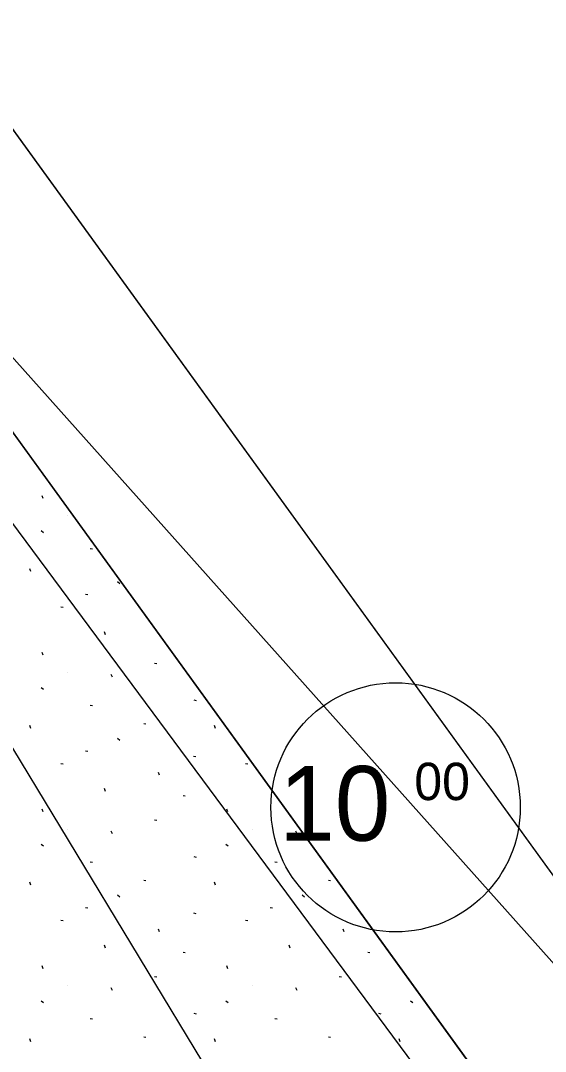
# Model space of a CAD drawing. Extents: x 413946 to 415528, y 4453939 to 4454944.
# Drawn here: x 414119.8 to 414149.3, y 4454753 to 4454810.9 of the extents above; entities that cross this region are included whole.
import ezdxf

# ---------------------------------------------------------------- set-up
doc = ezdxf.new("R2010")
doc.units = 0
for name, color, linetype in [('0_KADASTRO', 7, 'Continuous'), ('HAT_ENERJI_NAKIL_HAT', 7, 'Continuous'), ('KST_ENERJI_NAKIL_HAT', 7, 'Continuous'), ('Level 28', 7, 'Continuous'), ('Level 41', 7, 'Continuous'), ('Level 54', 7, 'Continuous'), ('SEMBOL', 7, 'Continuous')]:
    doc.layers.add(name, color=color, linetype=linetype)

msp = doc.modelspace()

# ---------------------------------------------------------------- linework, layer by layer
at = {"layer": '0_KADASTRO'}
for points in [[(414096.99, 4454835.77), (414098.7, 4454839.14), (414238.98, 4454892.53), (414254.93, 4454896.1), (414267.24, 4454897.45), (414291.64, 4454897.36), (414301.38, 4454895.97), (414237.57, 4454666.8), (414236.56, 4454663.13), (414213.19, 4454675.19), (414204.39, 4454687.27), (414188.47, 4454709.34), (414167.47, 4454738.38)], [(414085.37, 4454749.55), (414107.18, 4454790.27), (414110.22, 4454795.94), (414114.42, 4454794.63), (414180.37, 4454703.49), (414185.88, 4454695.87), (414185.72, 4454695.34), (414184.91, 4454692.77), (414168.2, 4454702.3), (414160.59, 4454706.64)]]:
    msp.add_lwpolyline(points, close=True, dxfattribs=at)
at = {"layer": 'HAT_ENERJI_NAKIL_HAT'}
msp.add_lwpolyline([(414658.516, 4453939.478), (414647.224, 4454070.234), (413999.883, 4454943.957)], dxfattribs=at)
at = {"layer": 'KST_ENERJI_NAKIL_HAT'}
for p, q in [((414107.065, 4454805.782), (414158.371, 4454748.301)), ((414140.517, 4454735.108), (414100.636, 4454801.021))]:
    msp.add_line(p, q, dxfattribs=at)
at = {"layer": 'Level 28'}
for p, q in [((414167.47, 4454738.38), (414096.99, 4454835.77)), ((414114.42, 4454794.63), (414185.88, 4454695.87))]:
    msp.add_line(p, q, dxfattribs=at)
at = {"layer": 'Level 41'}
for p, q in [((414121.1, 4454784.07), (414121.036, 4454784.231)), ((414121.1, 4454784.07), (414121.036, 4454784.231)), ((414122.458, 4454783.106), (414122.466, 4454783.105)), ((414122.458, 4454783.106), (414122.466, 4454783.105)), ((414120.983, 4454782.268), (414121.11, 4454782.169)), ((414120.983, 4454782.268), (414121.11, 4454782.169)), ((414123.737, 4454781.269), (414123.863, 4454781.245)), ((414123.737, 4454781.269), (414123.863, 4454781.245)), ((414120.402, 4454779.965), (414120.337, 4454780.127)), ((414120.402, 4454779.965), (414120.337, 4454780.127)), ((414125.262, 4454779.407), (414125.389, 4454779.307)), ((414125.262, 4454779.407), (414125.389, 4454779.307)), ((414123.467, 4454778.701), (414123.593, 4454778.678)), ((414123.467, 4454778.701), (414123.593, 4454778.678)), ((414122.091, 4454777.987), (414122.217, 4454777.963)), ((414122.091, 4454777.987), (414122.217, 4454777.963)), ((414124.596, 4454776.413), (414124.531, 4454776.577)), ((414124.596, 4454776.413), (414124.531, 4454776.577)), ((414121.1, 4454775.264), (414121.036, 4454775.425)), ((414121.1, 4454775.264), (414121.036, 4454775.425)), ((414127.342, 4454774.825), (414127.468, 4454774.801)), ((414127.342, 4454774.825), (414127.468, 4454774.801)), ((414122.458, 4454774.3), (414122.466, 4454774.299)), ((414122.458, 4454774.3), (414122.466, 4454774.299)), ((414124.977, 4454774.031), (414124.912, 4454774.193)), ((414124.977, 4454774.031), (414124.912, 4454774.193)), ((414120.983, 4454773.462), (414121.11, 4454773.363)), ((414120.983, 4454773.462), (414121.11, 4454773.363)), ((414129.557, 4454772.757), (414129.683, 4454772.732)), ((414129.557, 4454772.757), (414129.683, 4454772.732)), ((414123.737, 4454772.463), (414123.863, 4454772.439)), ((414123.737, 4454772.463), (414123.863, 4454772.439)), ((414120.402, 4454771.159), (414120.337, 4454771.321)), ((414120.402, 4454771.159), (414120.337, 4454771.321)), ((414126.737, 4454771.439), (414126.862, 4454771.414)), ((414126.737, 4454771.439), (414126.862, 4454771.414)), ((414130.77, 4454771.159), (414130.705, 4454771.321)), ((414130.77, 4454771.159), (414130.705, 4454771.321)), ((414125.262, 4454770.601), (414125.389, 4454770.501)), ((414125.262, 4454770.601), (414125.389, 4454770.501)), ((414123.467, 4454769.895), (414123.593, 4454769.872)), ((414123.467, 4454769.895), (414123.593, 4454769.872)), ((414129.53, 4454769.591), (414129.656, 4454769.568)), ((414129.53, 4454769.591), (414129.656, 4454769.568)), ((414122.091, 4454769.181), (414122.217, 4454769.157)), ((414122.091, 4454769.181), (414122.217, 4454769.157)), ((414127.627, 4454768.522), (414127.561, 4454768.684)), ((414127.627, 4454768.522), (414127.561, 4454768.684)), ((414132.459, 4454769.181), (414132.585, 4454769.157)), ((414132.459, 4454769.181), (414132.585, 4454769.157)), ((414124.596, 4454767.607), (414124.531, 4454767.771)), ((414124.596, 4454767.607), (414124.531, 4454767.771)), ((414128.946, 4454767.387), (414129.072, 4454767.363)), ((414128.946, 4454767.387), (414129.072, 4454767.363)), ((414121.1, 4454766.458), (414121.036, 4454766.619)), ((414121.1, 4454766.458), (414121.036, 4454766.619)), ((414131.468, 4454766.458), (414131.404, 4454766.619)), ((414131.468, 4454766.458), (414131.404, 4454766.619)), ((414127.342, 4454766.019), (414127.468, 4454765.995)), ((414127.342, 4454766.019), (414127.468, 4454765.995)), ((414122.458, 4454765.494), (414122.466, 4454765.493)), ((414122.458, 4454765.494), (414122.466, 4454765.493)), ((414124.977, 4454765.225), (414124.912, 4454765.387)), ((414124.977, 4454765.225), (414124.912, 4454765.387)), ((414132.826, 4454765.494), (414132.834, 4454765.493)), ((414132.826, 4454765.494), (414132.834, 4454765.493)), ((414135.345, 4454765.225), (414135.28, 4454765.387)), ((414135.345, 4454765.225), (414135.28, 4454765.387)), ((414120.983, 4454764.656), (414121.11, 4454764.557)), ((414120.983, 4454764.656), (414121.11, 4454764.557)), ((414131.351, 4454764.656), (414131.478, 4454764.557)), ((414131.351, 4454764.656), (414131.478, 4454764.557)), ((414123.737, 4454763.657), (414123.863, 4454763.633)), ((414123.737, 4454763.657), (414123.863, 4454763.633)), ((414129.557, 4454763.951), (414129.683, 4454763.926)), ((414129.557, 4454763.951), (414129.683, 4454763.926)), ((414134.105, 4454763.657), (414134.231, 4454763.633)), ((414134.105, 4454763.657), (414134.231, 4454763.633)), ((414120.402, 4454762.353), (414120.337, 4454762.515)), ((414120.402, 4454762.353), (414120.337, 4454762.515)), ((414126.737, 4454762.633), (414126.862, 4454762.608)), ((414126.737, 4454762.633), (414126.862, 4454762.608)), ((414130.77, 4454762.353), (414130.705, 4454762.515)), ((414130.77, 4454762.353), (414130.705, 4454762.515)), ((414137.105, 4454762.633), (414137.23, 4454762.608)), ((414137.105, 4454762.633), (414137.23, 4454762.608)), ((414125.262, 4454761.795), (414125.389, 4454761.695)), ((414125.262, 4454761.795), (414125.389, 4454761.695)), ((414135.63, 4454761.795), (414135.757, 4454761.695)), ((414135.63, 4454761.795), (414135.757, 4454761.695)), ((414123.467, 4454761.089), (414123.593, 4454761.066)), ((414123.467, 4454761.089), (414123.593, 4454761.066)), ((414133.835, 4454761.089), (414133.961, 4454761.066)), ((414133.835, 4454761.089), (414133.961, 4454761.066)), ((414129.53, 4454760.785), (414129.656, 4454760.762)), ((414129.53, 4454760.785), (414129.656, 4454760.762)), ((414122.091, 4454760.375), (414122.217, 4454760.351)), ((414122.091, 4454760.375), (414122.217, 4454760.351)), ((414132.459, 4454760.375), (414132.585, 4454760.351)), ((414132.459, 4454760.375), (414132.585, 4454760.351)), ((414127.627, 4454759.716), (414127.561, 4454759.878)), ((414127.627, 4454759.716), (414127.561, 4454759.878)), ((414137.995, 4454759.716), (414137.929, 4454759.878)), ((414137.995, 4454759.716), (414137.929, 4454759.878)), ((414124.596, 4454758.801), (414124.531, 4454758.965)), ((414124.596, 4454758.801), (414124.531, 4454758.965)), ((414134.964, 4454758.801), (414134.899, 4454758.965)), ((414134.964, 4454758.801), (414134.899, 4454758.965)), ((414128.946, 4454758.581), (414129.072, 4454758.557)), ((414128.946, 4454758.581), (414129.072, 4454758.557)), ((414139.314, 4454758.581), (414139.44, 4454758.557)), ((414139.314, 4454758.581), (414139.44, 4454758.557)), ((414121.1, 4454757.652), (414121.036, 4454757.813)), ((414121.1, 4454757.652), (414121.036, 4454757.813)), ((414131.468, 4454757.652), (414131.404, 4454757.813)), ((414131.468, 4454757.652), (414131.404, 4454757.813)), ((414127.342, 4454757.213), (414127.468, 4454757.189)), ((414127.342, 4454757.213), (414127.468, 4454757.189)), ((414137.71, 4454757.213), (414137.836, 4454757.189)), ((414137.71, 4454757.213), (414137.836, 4454757.189)), ((414122.458, 4454756.688), (414122.466, 4454756.687)), ((414122.458, 4454756.688), (414122.466, 4454756.687)), ((414124.977, 4454756.419), (414124.912, 4454756.581)), ((414124.977, 4454756.419), (414124.912, 4454756.581)), ((414132.826, 4454756.688), (414132.834, 4454756.687)), ((414132.826, 4454756.688), (414132.834, 4454756.687)), ((414135.345, 4454756.419), (414135.28, 4454756.581)), ((414135.345, 4454756.419), (414135.28, 4454756.581)), ((414120.983, 4454755.85), (414121.11, 4454755.751)), ((414120.983, 4454755.85), (414121.11, 4454755.751)), ((414131.351, 4454755.85), (414131.478, 4454755.751)), ((414131.351, 4454755.85), (414131.478, 4454755.751)), ((414141.719, 4454755.85), (414141.846, 4454755.751)), ((414141.719, 4454755.85), (414141.846, 4454755.751)), ((414123.737, 4454754.851), (414123.863, 4454754.827)), ((414123.737, 4454754.851), (414123.863, 4454754.827)), ((414129.557, 4454755.145), (414129.683, 4454755.12)), ((414129.557, 4454755.145), (414129.683, 4454755.12)), ((414134.105, 4454754.851), (414134.231, 4454754.827)), ((414134.105, 4454754.851), (414134.231, 4454754.827)), ((414139.925, 4454755.145), (414140.051, 4454755.12)), ((414139.925, 4454755.145), (414140.051, 4454755.12)), ((414120.402, 4454753.547), (414120.337, 4454753.709)), ((414120.402, 4454753.547), (414120.337, 4454753.709)), ((414126.737, 4454753.827), (414126.862, 4454753.802)), ((414126.737, 4454753.827), (414126.862, 4454753.802)), ((414130.77, 4454753.547), (414130.705, 4454753.709)), ((414130.77, 4454753.547), (414130.705, 4454753.709)), ((414137.105, 4454753.827), (414137.23, 4454753.802)), ((414137.105, 4454753.827), (414137.23, 4454753.802)), ((414141.138, 4454753.547), (414141.073, 4454753.709)), ((414141.138, 4454753.547), (414141.073, 4454753.709))]:
    msp.add_line(p, q, dxfattribs=at)
at = {"layer": 'Level 54'}
msp.add_lwpolyline([(414098.7, 4454839.14), (414238.98, 4454892.53), (414254.93, 4454896.1), (414267.24, 4454897.45), (414291.64, 4454897.36), (414301.38, 4454895.97), (414237.57, 4454666.8), (414236.56, 4454663.13), (414213.19, 4454675.19), (414204.39, 4454687.27), (414188.47, 4454709.34), (414167.47, 4454738.38), (414096.99, 4454835.77), (414098.7, 4454839.14)], close=True, dxfattribs=at)
at = {"layer": 'SEMBOL'}
msp.add_circle((414140.88, 4454766.718), 7, dxfattribs=at)

# ---------------------------------------------------------------- texts
for s, height, p in [('00', 2.1, (414141.929, 4454767.125)), ('10', 4.2, (414134.34, 4454764.842))]:
    msp.add_text(s, height=height, dxfattribs=at).set_placement(p)

doc.saveas('drawing.dxf')
